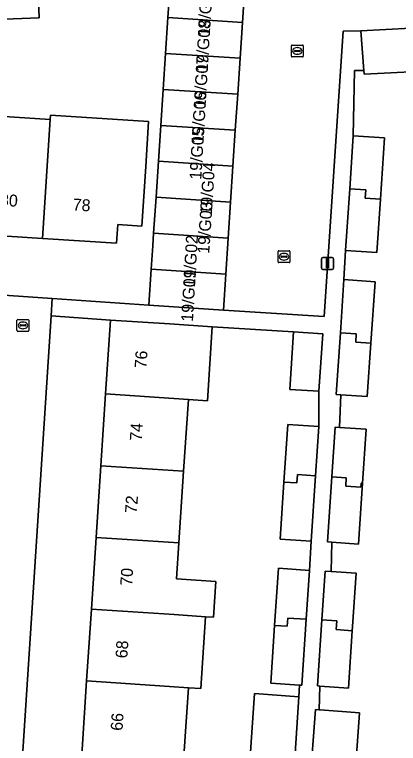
# Model space of a CAD drawing. Extents: x 161084 to 161928, y 385354 to 386522.
# Drawn here: x 161547 to 161579.2, y 386156 to 386217.2 of the extents above; entities that cross this region are included whole.
import ezdxf

# ---------------------------------------------------------------- set-up
doc = ezdxf.new("R2010")
doc.units = 0
for name, color, linetype in [('IMGEO_Erf', 7, 'Continuous'), ('IMGEO_Kolk', 7, 'Continuous'), ('IMGEO_Lichtmast', 7, 'Continuous'), ('IMGEO_Pand', 7, 'Continuous'), ('IMGEO_Pand_nummerreeks', 7, 'Continuous'), ('IMGEO_Rijbaan_lokaal_open', 7, 'Continuous'), ('IMGEO_Rioolput', 7, 'Continuous'), ('IMGEO_Voetpad_open', 7, 'Continuous')]:
    doc.layers.add(name, color=color, linetype=linetype)

msp = doc.modelspace()

# ---------------------------------------------------------------- linework, layer by layer
at = {"layer": 'IMGEO_Erf'}
for points in [[(161529.879, 386194.773), (161550.185, 386193.365), (161558.297, 386192.795), (161558.497, 386195.818), (161558.627, 386197.785), (161558.697, 386198.841), (161558.897, 386201.863), (161559.097, 386204.886), (161559.297, 386207.909), (161559.498, 386210.932), (161559.698, 386213.954), (161559.898, 386216.977), (161560.098, 386220), (161549.006, 386219.3), (161549.098, 386216.952), (161543.985, 386216.752)], [(161581.377, 386212.474), (161576.384, 386212.197), (161576.358, 386212.528), (161575.555, 386212.528), (161575.455, 386207.038), (161578.082, 386206.862), (161577.736, 386201.695), (161577.437, 386197.231), (161574.81, 386197.407), (161574.675, 386194.95), (161577.282, 386194.775), (161576.936, 386189.6), (161576.637, 386185.127), (161574.403, 386185.276), (161574.29, 386182.529), (161576.539, 386182.378), (161576.236, 386177.851), (161575.894, 386172.73), (161573.658, 386172.879), (161573.599, 386170.421), (161575.699, 386170.28), (161575.399, 386165.8), (161575.376, 386165.45), (161575.054, 386160.632), (161572.653, 386160.792), (161572.59, 386158.802), (161572.682, 386158.795), (161575.993, 386158.546), (161575.519, 386152.233)], [(161543.985, 386208.783), (161550.015, 386208.397), (161550.039, 386208.767), (161558.272, 386208.24), (161558.029, 386204.441), (161557.709, 386199.451), (161555.69, 386199.58), (161555.589, 386198.007), (161549.373, 386198.405), (161543.345, 386198.791)], [(161552.658, 386155.015), (161553.069, 386161.231), (161553.468, 386167.258), (161553.866, 386173.284), (161554.264, 386179.311), (161554.663, 386185.338), (161555.074, 386191.554), (161550.091, 386191.906), (161547.669, 386154.462)], [(161569.178, 386170.696), (161571.785, 386170.521), (161571.918, 386172.963), (161569.31, 386173.137), (161569.632, 386177.944), (161569.956, 386182.786), (161572.563, 386182.611), (161572.572, 386185.564), (161570.124, 386185.727), (161570.448, 386190.556), (161563.616, 386190.99), (161563.205, 386184.771), (161561.609, 386184.878), (161561.211, 386178.851), (161560.812, 386172.825), (161560.612, 386169.796), (161563.93, 386169.576), (161563.732, 386166.579), (161563.051, 386166.624), (161562.653, 386160.595), (161561.612, 386160.664), (161561.368, 386156.978), (161561.038, 386151.988)], [(161551.42, 386150.191), (161552.335, 386150.129), (161566.396, 386149.179), (161570.171, 386148.924), (161570.408, 386152.539), (161566.649, 386152.802), (161567.163, 386160.165), (161570.892, 386159.903), (161570.956, 386160.885), (161568.532, 386161.047), (161568.856, 386165.889), (161569.178, 386170.696)]]:
    msp.add_lwpolyline(points, dxfattribs=at)
at = {"layer": 'IMGEO_Kolk'}
for p, q in [((161570.259, 386213.73), (161570.259, 386214.582)), ((161570.334, 386214.656), (161571.186, 386214.656)), ((161571.26, 386214.582), (161571.26, 386213.73)), ((161570.518, 386214.15), (161570.518, 386214.162)), ((161570.956, 386214.113), (161570.558, 386214.113)), ((161570.561, 386214.199), (161570.959, 386214.199)), ((161570.747, 386214.436), (161570.772, 386214.436)), ((161571.002, 386214.162), (161571.002, 386214.15)), ((161571.186, 386213.656), (161570.334, 386213.656)), ((161570.77, 386213.876), (161570.745, 386213.876)), ((161569.139, 386196.448), (161569.139, 386197.3)), ((161569.214, 386197.374), (161570.066, 386197.374)), ((161569.398, 386196.868), (161569.398, 386196.88)), ((161569.836, 386196.831), (161569.438, 386196.831)), ((161569.441, 386196.917), (161569.839, 386196.917)), ((161569.627, 386197.154), (161569.652, 386197.154)), ((161569.882, 386196.88), (161569.882, 386196.868)), ((161570.14, 386197.3), (161570.14, 386196.448)), ((161570.066, 386196.374), (161569.214, 386196.374)), ((161569.65, 386196.594), (161569.625, 386196.594))]:
    msp.add_line(p, q, dxfattribs=at)
for points in [[(161570.259, 386213.73), (161570.259, 386214.582)], [(161570.334, 386214.656), (161571.186, 386214.656)], [(161571.26, 386214.582), (161571.26, 386213.73)], [(161571.186, 386213.656), (161570.334, 386213.656)], [(161569.139, 386196.448), (161569.139, 386197.3)], [(161569.214, 386197.374), (161570.066, 386197.374)], [(161570.14, 386197.3), (161570.14, 386196.448)], [(161570.066, 386196.374), (161569.214, 386196.374)]]:
    msp.add_lwpolyline(points, dxfattribs=at)
for centre, radius, start, end in [((161570.336, 386214.58), 0.0765, 91.55205, 178.44795), ((161570.336, 386214.58), 0.0765, 91.55205, 178.44795), ((161571.184, 386214.58), 0.0765, 1.55205, 88.44795), ((161571.184, 386214.58), 0.0765, 1.55205, 88.44795), ((161570.558, 386214.159), 0.0403, 85.87752, 175.75265), ((161570.555, 386214.149), 0.0366, 178.93798, 274.71019), ((161570.959, 386214.156), 0.043, 264.86636, 352.45326), ((161570.963, 386214.161), 0.0386, 1.73085, 96.63898), ((161570.336, 386213.732), 0.0765, 181.55205, 268.44795), ((161570.336, 386213.732), 0.0765, 181.55205, 268.44795), ((161571.184, 386213.732), 0.0765, 271.55205, 358.44795), ((161571.184, 386213.732), 0.0765, 271.55205, 358.44795), ((161569.216, 386197.298), 0.0765, 91.55205, 178.44795), ((161569.216, 386197.298), 0.0765, 91.55205, 178.44795), ((161569.438, 386196.877), 0.0403, 85.87752, 175.75265), ((161569.435, 386196.867), 0.0366, 178.93798, 274.71019), ((161569.839, 386196.874), 0.043, 264.86636, 352.45326), ((161569.843, 386196.879), 0.0386, 1.73085, 96.63898), ((161570.064, 386197.298), 0.0765, 1.55205, 88.44795), ((161570.064, 386197.298), 0.0765, 1.55205, 88.44795), ((161569.216, 386196.45), 0.0765, 181.55205, 268.44795), ((161569.216, 386196.45), 0.0765, 181.55205, 268.44795), ((161570.064, 386196.45), 0.0765, 271.55205, 358.44795), ((161570.064, 386196.45), 0.0765, 271.55205, 358.44795)]:
    msp.add_arc(centre, radius, start, end, dxfattribs=at)
for centre, major_axis, ratio, start_param, end_param in [((161570.746, 386214.156), (-0.387, 0.002), 0.722429, 4.712389, 7.853982), ((161570.771, 386214.156), (-0.39, 0.002), 0.717154, 1.570796, 4.712389), ((161569.626, 386196.874), (-0.387, 0.002), 0.722429, 4.712389, 7.853982), ((161569.651, 386196.874), (-0.39, 0.002), 0.717154, 1.570796, 4.712389)]:
    msp.add_ellipse(centre, major_axis=major_axis, ratio=ratio, start_param=start_param, end_param=end_param, dxfattribs=at)
at = {"layer": 'IMGEO_Lichtmast'}
for p, q in [((161572.899, 386196.806), (161573.689, 386196.806)), ((161573.689, 386196.806), (161572.899, 386196.806)), ((161572.799, 386195.906), (161572.799, 386196.706)), ((161572.799, 386196.706), (161572.799, 386195.906)), ((161573.789, 386196.706), (161573.789, 386195.906)), ((161573.789, 386195.906), (161573.789, 386196.706)), ((161573.689, 386195.806), (161572.899, 386195.806)), ((161572.899, 386195.806), (161573.689, 386195.806))]:
    msp.add_line(p, q, dxfattribs=at)
msp.add_lwpolyline([(161573.219, 386196.681), (161573.369, 386196.681), (161573.369, 386195.931), (161573.219, 386195.931), (161573.219, 386196.681)], dxfattribs=at)
for centre, start, end in [((161572.899, 386196.706), 90, 180), ((161572.899, 386196.706), 90, 180), ((161573.689, 386196.706), 0, 90), ((161573.689, 386196.706), 360, 90), ((161572.899, 386195.906), 180, 270), ((161572.899, 386195.906), 180, 270), ((161573.689, 386195.906), 270, 0), ((161573.689, 386195.906), 270, 0)]:
    msp.add_arc(centre, 0.1, start, end, dxfattribs=at)
at = {"layer": 'IMGEO_Pand'}
for points in [[(161559.898, 386216.977), (161566.152, 386216.563), (161566.352, 386219.586), (161561.363, 386219.916), (161560.098, 386220)], [(161543.985, 386216.752), (161549.098, 386216.952), (161549.006, 386219.3), (161544.558, 386219.126), (161544.615, 386218.064), (161543.917, 386218.026)], [(161559.698, 386213.954), (161565.952, 386213.54), (161566.152, 386216.563), (161559.898, 386216.977)], [(161593.64, 386213.164), (161590.567, 386213.369), (161590.786, 386216.642), (161576.092, 386215.847), (161576.358, 386212.528), (161576.384, 386212.197), (161581.377, 386212.474), (161584.048, 386212.622), (161583.771, 386207.614), (161586.609, 386207.424), (161593.226, 386206.981)], [(161559.498, 386210.932), (161565.752, 386210.518), (161565.952, 386213.54), (161559.698, 386213.954)], [(161559.297, 386207.909), (161565.552, 386207.495), (161565.752, 386210.518), (161559.498, 386210.932)], [(161550.015, 386208.397), (161543.985, 386208.783), (161543.345, 386198.791), (161549.373, 386198.405)], [(161549.373, 386198.405), (161555.589, 386198.007), (161555.69, 386199.58), (161557.709, 386199.451), (161558.029, 386204.441), (161558.272, 386208.24), (161550.039, 386208.767), (161550.015, 386208.397)], [(161559.097, 386204.886), (161565.351, 386204.472), (161565.552, 386207.495), (161559.297, 386207.909)], [(161577.736, 386201.695), (161578.082, 386206.862), (161575.455, 386207.038), (161575.156, 386202.569), (161576.512, 386202.479), (161576.465, 386201.78)], [(161565.351, 386204.472), (161559.097, 386204.886), (161558.897, 386201.863), (161565.151, 386201.449)], [(161576.465, 386201.78), (161576.512, 386202.479), (161575.156, 386202.569), (161574.81, 386197.407), (161577.437, 386197.231), (161577.736, 386201.695)], [(161565.151, 386201.449), (161558.897, 386201.863), (161558.697, 386198.841), (161564.951, 386198.427)], [(161558.627, 386197.785), (161558.497, 386195.818), (161564.751, 386195.404), (161564.951, 386198.427), (161558.697, 386198.841)], [(161558.297, 386192.795), (161564.551, 386192.381), (161564.751, 386195.404), (161558.497, 386195.818)], [(161576.936, 386189.6), (161577.282, 386194.775), (161574.675, 386194.95), (161574.375, 386190.473), (161575.712, 386190.384), (161575.665, 386189.685)], [(161561.609, 386184.878), (161563.205, 386184.771), (161563.616, 386190.99), (161560.064, 386191.225), (161555.074, 386191.554), (161554.663, 386185.338)], [(161572.895, 386190.393), (161570.448, 386190.556), (161570.124, 386185.727), (161572.572, 386185.564)], [(161576.936, 386189.6), (161575.665, 386189.685), (161575.712, 386190.384), (161574.375, 386190.473), (161574.029, 386185.301), (161574.403, 386185.276), (161576.637, 386185.127)], [(161561.211, 386178.851), (161561.609, 386184.878), (161554.663, 386185.338), (161554.264, 386179.311)], [(161572.287, 386178.473), (161572.563, 386182.611), (161569.956, 386182.786), (161569.632, 386177.944), (161570.723, 386177.871), (161570.769, 386178.57)], [(161576.539, 386182.378), (161574.29, 386182.529), (161573.932, 386182.553), (161573.652, 386178.38), (161574.872, 386178.293), (161574.825, 386177.594), (161576.094, 386177.509), (161576.118, 386177.859), (161576.236, 386177.851)], [(161560.812, 386172.825), (161561.211, 386178.851), (161554.264, 386179.311), (161553.866, 386173.284)], [(161570.769, 386178.57), (161570.723, 386177.871), (161569.632, 386177.944), (161569.31, 386173.137), (161571.918, 386172.963), (161572.287, 386178.473)], [(161576.236, 386177.851), (161576.118, 386177.859), (161576.094, 386177.509), (161574.825, 386177.594), (161574.872, 386178.293), (161573.652, 386178.38), (161573.286, 386172.904), (161573.658, 386172.879), (161575.894, 386172.73)], [(161560.612, 386169.796), (161560.812, 386172.825), (161553.866, 386173.284), (161553.468, 386167.258), (161560.414, 386166.799), (161563.051, 386166.624), (161563.732, 386166.579), (161563.93, 386169.576)], [(161571.512, 386166.428), (161571.785, 386170.521), (161569.178, 386170.696), (161568.856, 386165.889), (161569.913, 386165.819), (161569.959, 386166.518)], [(161575.699, 386170.28), (161573.599, 386170.421), (161573.092, 386170.455), (161572.817, 386166.353), (161574.073, 386166.282), (161574.024, 386165.54), (161575.376, 386165.45), (161575.399, 386165.8)], [(161563.051, 386166.624), (161560.414, 386166.799), (161553.468, 386167.258), (161553.069, 386161.231), (161560.016, 386160.771), (161561.612, 386160.664), (161562.653, 386160.595)], [(161571.512, 386166.428), (161569.959, 386166.518), (161569.913, 386165.819), (161568.856, 386165.889), (161568.532, 386161.047), (161570.956, 386160.885), (161571.14, 386160.873)], [(161575.376, 386165.45), (161574.024, 386165.54), (161574.073, 386166.282), (161572.817, 386166.353), (161572.446, 386160.806), (161572.653, 386160.792), (161575.054, 386160.632)], [(161553.069, 386161.231), (161552.658, 386155.015), (161556.49, 386154.762), (161556.328, 386152.298), (161561.038, 386151.988), (161561.368, 386156.978), (161561.612, 386160.664), (161560.016, 386160.771)], [(161570.892, 386159.903), (161567.163, 386160.165), (161566.649, 386152.802), (161570.408, 386152.539)], [(161575.993, 386158.546), (161572.682, 386158.795), (161572.59, 386158.802), (161572.281, 386158.825), (161571.806, 386152.512), (161575.519, 386152.233)]]:
    msp.add_lwpolyline(points, close=True, dxfattribs=at)
at = {"layer": 'IMGEO_Rijbaan_lokaal_open'}
msp.add_lwpolyline([(161590.786, 386216.642), (161597.994, 386217.007), (161598.331, 386221.848), (161566.393, 386220.289), (161566.352, 386219.586), (161566.152, 386216.563), (161565.952, 386213.54), (161565.752, 386210.518), (161565.552, 386207.495), (161565.351, 386204.472), (161565.151, 386201.449), (161564.951, 386198.427), (161564.751, 386195.404), (161564.551, 386192.381), (161573.011, 386191.842), (161574.613, 386215.816), (161576.092, 386215.847)], close=True, dxfattribs=at)
at = {"layer": 'IMGEO_Rioolput'}
for p, q in [((161547.223, 386190.676), (161547.223, 386191.528)), ((161547.298, 386191.602), (161548.15, 386191.602)), ((161547.711, 386191.382), (161547.736, 386191.382)), ((161548.224, 386191.528), (161548.224, 386190.676)), ((161547.482, 386191.096), (161547.482, 386191.108)), ((161547.92, 386191.059), (161547.522, 386191.059)), ((161547.525, 386191.145), (161547.923, 386191.145)), ((161547.734, 386190.822), (161547.709, 386190.822)), ((161547.966, 386191.108), (161547.966, 386191.096)), ((161548.15, 386190.602), (161547.298, 386190.602))]:
    msp.add_line(p, q, dxfattribs=at)
for points in [[(161547.223, 386190.676), (161547.223, 386191.528)], [(161547.298, 386191.602), (161548.15, 386191.602)], [(161548.224, 386191.528), (161548.224, 386190.676)], [(161548.15, 386190.602), (161547.298, 386190.602)]]:
    msp.add_lwpolyline(points, dxfattribs=at)
for centre, radius, start, end in [((161547.3, 386191.526), 0.0765, 91.55205, 178.44795), ((161547.3, 386191.526), 0.0765, 91.55205, 178.44795), ((161548.148, 386191.526), 0.0765, 1.55205, 88.44795), ((161548.148, 386191.526), 0.0765, 1.55205, 88.44795), ((161547.3, 386190.678), 0.0765, 181.55205, 268.44795), ((161547.3, 386190.678), 0.0765, 181.55205, 268.44795), ((161547.522, 386191.105), 0.0403, 85.87752, 175.75265), ((161547.519, 386191.095), 0.0366, 178.93798, 274.71019), ((161547.923, 386191.102), 0.043, 264.86636, 352.45326), ((161547.927, 386191.107), 0.0386, 1.73085, 96.63898), ((161548.148, 386190.678), 0.0765, 271.55205, 358.44795), ((161548.148, 386190.678), 0.0765, 271.55205, 358.44795)]:
    msp.add_arc(centre, radius, start, end, dxfattribs=at)
for centre, major_axis, ratio, start_param, end_param in [((161547.71, 386191.102), (-0.387, 0.002), 0.722429, 4.712389, 7.853982), ((161547.735, 386191.102), (-0.39, 0.002), 0.717154, 1.570796, 4.712389)]:
    msp.add_ellipse(centre, major_axis=major_axis, ratio=ratio, start_param=start_param, end_param=end_param, dxfattribs=at)
at = {"layer": 'IMGEO_Voetpad_open'}
for points in [[(161571.806, 386152.512), (161572.281, 386158.825), (161572.59, 386158.802), (161572.653, 386160.792), (161572.446, 386160.806), (161572.817, 386166.353), (161573.092, 386170.455), (161573.599, 386170.421), (161573.658, 386172.879), (161573.286, 386172.904), (161573.652, 386178.38), (161573.932, 386182.553), (161574.29, 386182.529), (161574.403, 386185.276), (161574.029, 386185.301), (161574.375, 386190.473), (161574.675, 386194.95), (161574.81, 386197.407), (161575.156, 386202.569), (161575.455, 386207.038), (161575.555, 386212.528), (161576.358, 386212.528), (161576.092, 386215.847), (161574.613, 386215.816), (161573.011, 386191.842), (161564.551, 386192.381), (161558.297, 386192.795), (161550.185, 386193.365), (161550.091, 386191.906), (161555.074, 386191.554), (161560.064, 386191.225), (161563.616, 386190.99), (161570.448, 386190.556), (161572.895, 386190.393), (161572.572, 386185.564), (161572.563, 386182.611), (161572.287, 386178.473), (161571.918, 386172.963), (161571.785, 386170.521), (161571.512, 386166.428), (161571.14, 386160.873), (161570.956, 386160.885), (161570.892, 386159.903), (161570.408, 386152.539)], [(161550.091, 386191.906), (161550.185, 386193.365), (161529.879, 386194.773), (161529.776, 386193.243), (161527.199, 386154.776)], [(161547.669, 386154.462), (161550.091, 386191.906)]]:
    msp.add_lwpolyline(points, dxfattribs=at)

# ---------------------------------------------------------------- texts
at = {"layer": 'IMGEO_Pand_nummerreeks'}
for s, rotation, p in [('19/G09', 86.63354, (161563.405, 386215.358)), ('19/G08', 86.63354, (161563.228, 386212.354)), ('19/G07', 86.63354, (161563.051, 386209.341)), ('19/G06', 86.63354, (161562.874, 386206.33)), ('19/G05', 86.63354, (161562.697, 386203.32)), ('19/G04', 86.21486, (161563.577, 386200.384)), ('80', 356.33624, (161545.774, 386201.16)), ('78', 356.33624, (161551.877, 386200.769)), ('19/G03', 86.21361, (161563.36, 386197.096)), ('19/G02', 86.63354, (161562.165, 386194.282)), ('19/G01', 86.63354, (161561.995, 386191.388)), ('76', 86.21704, (161558.09, 386187.469)), ('74', 86.21704, (161557.688, 386181.379)), ('72', 86.21704, (161557.285, 386175.286)), ('70', 86.21869, (161556.882, 386169.202)), ('68', 86.21869, (161556.48, 386163.112)), ('66', 86.21704, (161556.077, 386157.02))]:
    msp.add_text(s, height=1, rotation=rotation, dxfattribs=at).set_placement(p)

doc.saveas('drawing.dxf')
